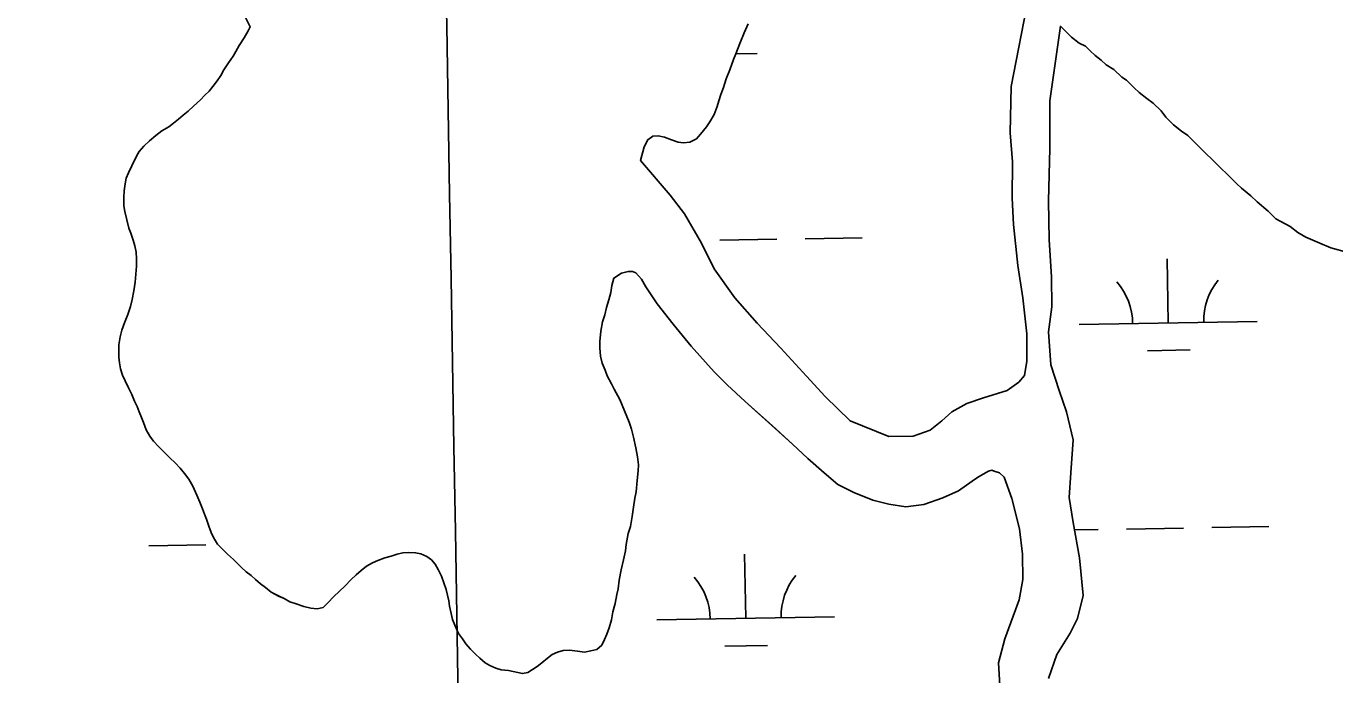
# Model space of a CAD drawing. Extents: x 3887375 to 3925618, y 296674 to 322633.
# Drawn here: x 3907268 to 3908004, y 306415 to 306780 of the extents above; entities that cross this region are included whole.
import ezdxf

# ---------------------------------------------------------------- set-up
doc = ezdxf.new("R2010")
doc.units = 0
for name, color, linetype in [('V-GRID-MAJR', 7, 'Continuous'), ('V-TOPO-SHOR', 7, 'Continuous'), ('V-WETL-SWMP', 7, 'Continuous')]:
    doc.layers.add(name, color=color, linetype=linetype)

msp = doc.modelspace()

# ---------------------------------------------------------------- linework, layer by layer
at = {"layer": 'V-GRID-MAJR'}
msp.add_spline([(3907580.12, 302379.41), (3907476.16, 308435.86), (3907372.14, 314495.79), (3907268.13, 320555.71), (3907268.07, 320559.18)], degree=3, dxfattribs=at)
at = {"layer": 'V-TOPO-SHOR'}
for points in [[(3907378.5, 307340.89), (3907375.21, 307321.54), (3907361.68, 307274.85), (3907336.98, 307206.07), (3907336.33, 307184.99), (3907342.79, 307156.96), (3907353.75, 307119.32), (3907361.26, 307075.5), (3907360.54, 307061.44), (3907355.66, 306948.1), (3907353.28, 306925.24), (3907346.64, 306890.04), (3907344.14, 306878.6), (3907347.82, 306862.83), (3907358.63, 306838.36), (3907381.83, 306805.25), (3907388.14, 306791.27), (3907394.14, 306779.21)], [(3907832.06, 306796.81), (3907822.11, 306745.66), (3907821.52, 306719.59), (3907822.8, 306703.4), (3907822.59, 306683.02), (3907823.41, 306668.14), (3907825.86, 306645.17), (3907828.69, 306627.02), (3907830.89, 306606.67), (3907830.84, 306591.34), (3907829.61, 306583.22), (3907826.37, 306579.46), (3907819.85, 306574.79), (3907806.54, 306570.7), (3907797.15, 306567.53), (3907788.66, 306562.84), (3907783.02, 306557.73), (3907776.51, 306552.62), (3907766.91, 306549.23), (3907753.33, 306549.08), (3907731.55, 306557.82), (3907717.38, 306571.46), (3907706.96, 306582.95), (3907692.55, 306598.56), (3907679.25, 306612.65), (3907666.6, 306626.97), (3907655.03, 306643.27), (3907647.86, 306657.64), (3907638.26, 306674.18), (3907630.26, 306684.61), (3907613.61, 306704.14)], [(3907328.58, 306630.87), (3907329.41, 306635.7), (3907329.8, 306640.3), (3907330.19, 306644.69), (3907330.14, 306648.85), (3907329.88, 306652.57), (3907329.18, 306656.06), (3907328.27, 306659.34), (3907326.91, 306663.27), (3907325.78, 306666.1), (3907324.64, 306670.69), (3907323.49, 306675.5), (3907323.02, 306678.55), (3907322.96, 306683.37), (3907323.14, 306687.1), (3907323.75, 306691.05), (3907324.38, 306694.12), (3907325.66, 306697.21), (3907327.58, 306701.17), (3907330.15, 306706.45), (3907331.66, 306709.1), (3907334.25, 306712.19), (3907337.5, 306715.08), (3907340.98, 306718.18), (3907344.45, 306720.85), (3907348.37, 306723.08), (3907350.97, 306725.08), (3907353.8, 306727.31), (3907356.4, 306729.53), (3907359.22, 306731.75), (3907362.26, 306734.63), (3907366.16, 306738.18), (3907368.54, 306740.83), (3907370.93, 306743.05), (3907373.09, 306745.7), (3907375.46, 306748.79), (3907377.62, 306751.88), (3907379.33, 306754.97), (3907381.92, 306758.94), (3907384.51, 306762.69), (3907386.01, 306765.34), (3907387.95, 306768.65), (3907390.74, 306773.06), (3907392.89, 306777.03), (3907394.14, 306779.21)], [(3907674.09, 306780.81), (3907671.95, 306775.75), (3907669.39, 306769.81), (3907667.27, 306764.09), (3907665.99, 306760.79), (3907663.86, 306755.07), (3907661.73, 306750.01), (3907660.25, 306745.18), (3907658.76, 306741.22), (3907657.7, 306737.7), (3907656.64, 306734.4), (3907654.94, 306730), (3907652.58, 306725.82), (3907650.64, 306722.95), (3907647.4, 306718.97), (3907645.02, 306716.31), (3907641.32, 306714.3), (3907637.81, 306714.04), (3907634.75, 306714.45), (3907631, 306715.72), (3907627.05, 306717.21), (3907623.53, 306718.04), (3907620.47, 306717.79), (3907617.64, 306715.79), (3907615.72, 306711.82), (3907613.61, 306704.14)], [(3907843.12, 306412.96), (3907847.79, 306426.6), (3907855.32, 306438.51), (3907859.39, 306446.66), (3907862.53, 306459.61), (3907860.54, 306480.84), (3907857.04, 306500.73), (3907854.69, 306514.73), (3907855.63, 306528.54), (3907856.96, 306547.17), (3907853.28, 306562.9), (3907848.98, 306574.9), (3907844.44, 306589.3), (3907843.14, 306607.91), (3907844.95, 306621.95), (3907844.77, 306638.81), (3907843.44, 306659.6), (3907842.98, 306681.5), (3907843.74, 306710.86), (3907843.89, 306737.59), (3907849.77, 306779.48)], [(3908011.52, 306652.49), (3908001.85, 306655.01), (3907995.69, 306657.57), (3907987.77, 306660.99), (3907983.36, 306663.57), (3907978.94, 306667.02), (3907971.01, 306671.32), (3907966.58, 306675.65), (3907960.39, 306680.84), (3907956.84, 306684.3), (3907951.54, 306688.62), (3907948.88, 306691.22), (3907944.45, 306695.55), (3907939.14, 306700.75), (3907936.48, 306703.35), (3907930.28, 306709.41), (3907926.74, 306712.88), (3907921.42, 306718.08), (3907917.89, 306720.66), (3907913.47, 306724.12), (3907909.04, 306728.45), (3907906.37, 306731.93), (3907901.95, 306736.26), (3907898.41, 306738.85), (3907893.99, 306742.3), (3907891.33, 306744.9), (3907886.91, 306749.23), (3907884.26, 306750.96), (3907879.83, 306755.29), (3907875.42, 306757.87), (3907872.76, 306760.47), (3907869.23, 306763.05), (3907866.57, 306765.65), (3907863.91, 306768.25), (3907860.39, 306769.97), (3907855.97, 306773.42), (3907853.31, 306776.02), (3907849.77, 306779.48)], [(3907598.58, 306638.04), (3907602.93, 306640.72), (3907606.64, 306641.63), (3907609.05, 306641.66), (3907611.03, 306641.02), (3907614.14, 306637.33), (3907616.59, 306633.2), (3907623.05, 306623.63), (3907631.94, 306612.12), (3907642.16, 306599.75), (3907655.02, 306585.44), (3907662.33, 306578.07), (3907672.51, 306568.77), (3907687.56, 306555.14), (3907699.06, 306544.75), (3907707.69, 306536.74), (3907716.98, 306528.52), (3907724.5, 306522.04), (3907733.53, 306517.54), (3907744.31, 306513.28), (3907753.32, 306510.97), (3907762.75, 306509.54), (3907773.03, 306510.75), (3907783.73, 306514.59), (3907792.44, 306518.41), (3907800.05, 306523.97), (3907803.74, 306526.42), (3907809.41, 306529.55), (3907811.15, 306530.01), (3907812.47, 306529.59), (3907815.55, 306528.53), (3907818.2, 306526.15), (3907822.5, 306514.15), (3907826.85, 306497.11), (3907828.54, 306482.89), (3907828.7, 306468.66), (3907826.64, 306457.24), (3907818.56, 306435.25), (3907814.98, 306421.85), (3907815.78, 306409.15)], [(3907539.27, 306417.46), (3907535.32, 306417.86), (3907532.24, 306418.92), (3907528.94, 306420.41), (3907526.29, 306421.92), (3907523.2, 306424.51), (3907520.77, 306426.68), (3907517.89, 306429.49), (3907515.44, 306432.53), (3907513.44, 306435.36), (3907511.22, 306438.4), (3907509.19, 306442.98), (3907507.84, 306446.25), (3907507.15, 306449.52), (3907506.23, 306453.67), (3907505.75, 306456.74), (3907505.06, 306459.79), (3907504.37, 306463.07), (3907503.01, 306466.78), (3907501.66, 306470.49), (3907499.87, 306474.19), (3907498.08, 306477.24), (3907496.08, 306479.63), (3907493.43, 306481.57), (3907490.13, 306483.07), (3907487.06, 306483.69), (3907483.11, 306483.86), (3907479.83, 306483.61), (3907476.77, 306482.92), (3907473.28, 306481.78), (3907469.78, 306480.87), (3907465.86, 306479.29), (3907462.81, 306477.94), (3907459.54, 306476.15), (3907456.5, 306473.71), (3907453.68, 306471.27), (3907450.65, 306468.39), (3907447.4, 306465.07), (3907444.15, 306461.96), (3907441.11, 306459.08), (3907437.65, 306455.54), (3907435.05, 306452.88), (3907431.77, 306452.19), (3907428.26, 306452.59), (3907424.31, 306453.42), (3907419.91, 306454.9), (3907416.39, 306456.18), (3907413.09, 306457.9), (3907410.01, 306459.4), (3907405.82, 306461.54), (3907402.73, 306464.13), (3907399.85, 306466.29), (3907396.98, 306468.67), (3907394.54, 306470.83), (3907391.89, 306472.99), (3907389.24, 306475.37), (3907386.8, 306477.75), (3907384.59, 306479.92), (3907381.27, 306482.95), (3907377.95, 306486.2), (3907375.73, 306488.58), (3907373.5, 306492.28), (3907372.15, 306495.11), (3907370.8, 306498.6), (3907369.44, 306502.53), (3907368.31, 306505.36), (3907367.19, 306508.42), (3907365.83, 306512.13), (3907364.03, 306516.05), (3907361.79, 306521.06), (3907359.55, 306524.98), (3907357.11, 306528.24), (3907354.67, 306531.28), (3907351.78, 306534.31), (3907349.13, 306536.91), (3907345.36, 306540.59), (3907342.48, 306543.41), (3907339.6, 306546.44), (3907337.6, 306549.27), (3907335.59, 306552.75), (3907334.01, 306556.89), (3907332.88, 306559.73), (3907331.53, 306562.78), (3907330.41, 306565.84), (3907329.06, 306568.89), (3907327.48, 306572.59), (3907325.69, 306576.3), (3907323.67, 306580.22), (3907322.33, 306583.49), (3907321.19, 306586.98), (3907320.49, 306590.48), (3907320.24, 306593.54), (3907320.21, 306596.83), (3907320.16, 306600.55), (3907320.99, 306604.94), (3907321.83, 306608.67), (3907323.31, 306612.85), (3907325.23, 306617.47), (3907326.71, 306622.09), (3907327.76, 306626.04), (3907328.58, 306630.87)], [(3907598.58, 306638.04), (3907597.53, 306633.86), (3907596.92, 306629.91), (3907595.87, 306625.74), (3907594.38, 306621.56), (3907593.55, 306617.39), (3907592.28, 306613.43), (3907591.24, 306608.17), (3907590.65, 306602.46), (3907590.69, 306598.74), (3907591.18, 306594.15), (3907592.1, 306590.22), (3907593.68, 306586.29), (3907594.81, 306583.02), (3907597.27, 306578.66), (3907598.83, 306575.61), (3907601.97, 306569.74), (3907604.67, 306563.41), (3907607.15, 306557.09), (3907608.5, 306553.16), (3907609.65, 306548.58), (3907611.03, 306542.68), (3907611.96, 306537.65), (3907612.45, 306533.05), (3907612.27, 306529.77), (3907611.67, 306524.28), (3907611.09, 306517.93), (3907610.47, 306514.41), (3907609.65, 306509.37), (3907608.83, 306504.1), (3907608.02, 306498.4), (3907606.75, 306494.44), (3907605.5, 306488.29), (3907605.1, 306484.79), (3907604.07, 306479.74), (3907602.81, 306474.03), (3907601.56, 306468.32), (3907600.96, 306463.49), (3907600.34, 306460.2), (3907599.3, 306455.15), (3907598.04, 306450.54), (3907597.21, 306445.93), (3907595.95, 306441.53), (3907594.67, 306438.01), (3907593.39, 306434.93), (3907591.9, 306431.85), (3907589.07, 306429.41), (3907585.58, 306428.49), (3907582.08, 306427.8), (3907578.13, 306428.41), (3907573.75, 306429.02), (3907570.02, 306428.76), (3907566.97, 306427.85), (3907563.92, 306426.5), (3907561.31, 306424.5), (3907558.06, 306421.84), (3907555.45, 306419.84), (3907552.84, 306418.05), (3907550.23, 306416.49), (3907547.17, 306415.8), (3907539.27, 306417.46)]]:
    msp.add_lwpolyline(points, dxfattribs=at)
at = {"layer": 'V-WETL-SWMP'}
for p, q in [((3907667.26, 306764.08), (3907679.3, 306764.29)), ((3907706.25, 306660.09), (3907738.24, 306660.64)), ((3907658.25, 306659.27), (3907690.25, 306659.82)), ((3907910.4, 306612.85), (3907909.79, 306648.84)), ((3907860.41, 306611.99), (3907960.4, 306613.71)), ((3907898.67, 306597.21), (3907922.67, 306597.63)), ((3907934.97, 306497.82), (3907966.97, 306498.37)), ((3907857.78, 306496.5), (3907870.98, 306496.72)), ((3907886.98, 306497), (3907918.98, 306497.55)), ((3907337.15, 306487.56), (3907369.15, 306488.11)), ((3907672.75, 306446.88), (3907672.13, 306482.88)), ((3907622.75, 306446.02), (3907722.74, 306447.74)), ((3907661.01, 306431.25), (3907685.01, 306431.66))]:
    msp.add_line(p, q, dxfattribs=at)
for points in [[(3907832.06, 306796.81), (3907822.11, 306745.66), (3907821.52, 306719.59), (3907822.8, 306703.4), (3907822.59, 306683.03), (3907823.41, 306668.14), (3907825.86, 306645.17), (3907828.69, 306627.02), (3907830.89, 306606.67), (3907830.84, 306591.34), (3907829.61, 306583.22), (3907826.37, 306579.46), (3907819.85, 306574.79), (3907806.54, 306570.7), (3907797.15, 306567.53), (3907788.66, 306562.84), (3907783.02, 306557.73), (3907776.51, 306552.62), (3907766.91, 306549.23), (3907753.33, 306549.08), (3907731.55, 306557.82), (3907717.38, 306571.46), (3907706.96, 306582.95), (3907692.55, 306598.56), (3907679.25, 306612.65), (3907666.6, 306626.97), (3907655.03, 306643.27), (3907647.86, 306657.64), (3907638.26, 306674.18), (3907630.26, 306684.61), (3907613.61, 306704.14), (3907615.72, 306711.82), (3907617.64, 306715.79), (3907620.47, 306717.79), (3907623.53, 306718.04), (3907627.05, 306717.21), (3907631.01, 306715.72), (3907634.74, 306714.45), (3907637.81, 306714.04), (3907641.32, 306714.3), (3907645.02, 306716.31), (3907647.4, 306718.97), (3907650.64, 306722.95), (3907652.58, 306725.82), (3907654.94, 306730), (3907656.64, 306734.4), (3907657.7, 306737.7), (3907658.76, 306741.22), (3907660.25, 306745.18), (3907661.73, 306750.01), (3907663.86, 306755.07), (3907665.99, 306760.79), (3907667.27, 306764.09), (3907669.39, 306769.81), (3907671.95, 306775.75), (3907674.09, 306780.81)], [(3907388.14, 306791.27), (3907394.14, 306779.21), (3907392.89, 306777.03), (3907390.74, 306773.06), (3907387.94, 306768.65), (3907386.01, 306765.34), (3907384.5, 306762.69), (3907381.92, 306758.94), (3907379.33, 306754.97), (3907377.62, 306751.89), (3907375.46, 306748.79), (3907373.09, 306745.7), (3907370.93, 306743.05), (3907368.54, 306740.83), (3907366.16, 306738.18), (3907362.26, 306734.63), (3907359.22, 306731.75), (3907356.4, 306729.53), (3907353.8, 306727.31), (3907350.97, 306725.08), (3907348.37, 306723.08), (3907344.45, 306720.85), (3907340.98, 306718.18), (3907337.5, 306715.08), (3907334.25, 306712.19), (3907331.66, 306709.1), (3907330.15, 306706.45), (3907327.58, 306701.17), (3907325.66, 306697.2), (3907324.38, 306694.12), (3907323.75, 306691.05), (3907323.14, 306687.1), (3907322.96, 306683.38), (3907323.02, 306678.56), (3907323.49, 306675.49), (3907324.64, 306670.69), (3907325.78, 306666.1), (3907326.91, 306663.27), (3907328.27, 306659.34), (3907329.18, 306656.06), (3907329.88, 306652.57), (3907330.14, 306648.85), (3907330.18, 306644.69), (3907329.79, 306640.3), (3907329.41, 306635.7), (3907328.59, 306630.87), (3907327.76, 306626.04), (3907326.71, 306622.09), (3907325.23, 306617.47), (3907323.31, 306612.85), (3907321.82, 306608.67), (3907320.99, 306604.94), (3907320.16, 306600.55), (3907320.2, 306596.83), (3907320.24, 306593.54), (3907320.49, 306590.48), (3907321.19, 306586.98), (3907322.32, 306583.49), (3907323.67, 306580.22), (3907325.69, 306576.3), (3907327.48, 306572.59), (3907329.06, 306568.89), (3907330.41, 306565.84), (3907331.54, 306562.78), (3907332.88, 306559.73), (3907334.01, 306556.9), (3907335.59, 306552.75), (3907337.6, 306549.27), (3907339.6, 306546.44), (3907342.48, 306543.41), (3907345.36, 306540.59), (3907349.13, 306536.91), (3907351.78, 306534.31), (3907354.67, 306531.28), (3907357.11, 306528.24), (3907359.55, 306524.98), (3907361.79, 306521.06), (3907364.03, 306516.05), (3907365.83, 306512.13), (3907367.19, 306508.42), (3907368.31, 306505.36), (3907369.44, 306502.53), (3907370.8, 306498.6), (3907372.15, 306495.11), (3907373.5, 306492.28), (3907375.73, 306488.58), (3907377.95, 306486.2), (3907381.27, 306482.95), (3907384.59, 306479.92), (3907386.8, 306477.75), (3907389.24, 306475.37), (3907391.89, 306472.99), (3907394.55, 306470.83), (3907396.98, 306468.67), (3907399.85, 306466.29), (3907402.73, 306464.13), (3907405.82, 306461.54), (3907410.01, 306459.39), (3907413.09, 306457.9)], [(3907843.12, 306412.96), (3907847.79, 306426.6), (3907855.32, 306438.51), (3907859.39, 306446.66), (3907862.53, 306459.61), (3907860.54, 306480.84), (3907857.04, 306500.73), (3907854.69, 306514.73), (3907855.63, 306528.54), (3907856.96, 306547.17), (3907853.28, 306562.9), (3907848.98, 306574.9), (3907844.44, 306589.3), (3907843.14, 306607.91), (3907844.95, 306621.94), (3907844.77, 306638.81), (3907843.44, 306659.6), (3907842.98, 306681.5), (3907843.74, 306710.86), (3907843.89, 306737.58), (3907849.77, 306779.48), (3907853.31, 306776.02), (3907855.97, 306773.42), (3907860.39, 306769.97), (3907863.91, 306768.25), (3907866.57, 306765.65), (3907869.23, 306763.05), (3907872.76, 306760.47), (3907875.42, 306757.87), (3907879.83, 306755.29), (3907884.26, 306750.96), (3907886.91, 306749.23), (3907891.33, 306744.9), (3907893.99, 306742.3), (3907898.41, 306738.85), (3907901.95, 306736.26), (3907906.37, 306731.93), (3907909.04, 306728.45), (3907913.47, 306724.12), (3907917.89, 306720.66), (3907921.42, 306718.08), (3907926.74, 306712.88), (3907930.28, 306709.41)], [(3907930.28, 306709.41), (3907936.48, 306703.35), (3907939.14, 306700.75), (3907944.45, 306695.55), (3907948.88, 306691.22), (3907951.54, 306688.62), (3907956.84, 306684.3), (3907960.39, 306680.84), (3907966.58, 306675.65), (3907971.01, 306671.32), (3907978.94, 306667.02), (3907983.36, 306663.57), (3907987.77, 306660.99), (3907995.69, 306657.57), (3908001.85, 306655.01), (3908011.52, 306652.49)], [(3907591.24, 306608.17), (3907592.28, 306613.43), (3907593.55, 306617.39), (3907594.38, 306621.56), (3907595.87, 306625.74), (3907596.92, 306629.91), (3907597.53, 306633.86), (3907598.58, 306638.04), (3907602.93, 306640.71), (3907606.64, 306641.63), (3907609.05, 306641.66), (3907611.03, 306641.02), (3907614.14, 306637.33), (3907616.59, 306633.2), (3907623.05, 306623.63), (3907631.94, 306612.12), (3907642.16, 306599.75), (3907655.02, 306585.44), (3907662.33, 306578.07), (3907672.51, 306568.77), (3907687.55, 306555.14), (3907699.06, 306544.75), (3907707.69, 306536.74), (3907716.98, 306528.52), (3907724.5, 306522.04), (3907733.53, 306517.54), (3907744.31, 306513.28), (3907753.32, 306510.97), (3907762.75, 306509.54), (3907773.03, 306510.75), (3907783.72, 306514.59), (3907792.44, 306518.41), (3907800.05, 306523.97), (3907803.74, 306526.42), (3907809.4, 306529.55), (3907811.15, 306530.01), (3907812.47, 306529.59), (3907815.55, 306528.53), (3907818.2, 306526.15), (3907822.5, 306514.15), (3907826.85, 306497.11), (3907828.54, 306482.89), (3907828.7, 306468.66), (3907826.64, 306457.24), (3907818.56, 306435.25), (3907814.98, 306421.85), (3907815.78, 306409.15)], [(3907413.09, 306457.9), (3907416.39, 306456.18), (3907419.91, 306454.9), (3907424.31, 306453.42), (3907428.26, 306452.59), (3907431.77, 306452.19), (3907435.05, 306452.88), (3907437.65, 306455.54), (3907441.11, 306459.08), (3907444.15, 306461.96), (3907447.4, 306465.07), (3907450.65, 306468.39), (3907453.68, 306471.27), (3907456.5, 306473.71), (3907459.54, 306476.15), (3907462.81, 306477.94), (3907465.86, 306479.29), (3907469.78, 306480.87), (3907473.28, 306481.78), (3907476.77, 306482.92), (3907479.83, 306483.61), (3907483.11, 306483.86), (3907487.06, 306483.69), (3907490.13, 306483.07), (3907493.43, 306481.57), (3907496.08, 306479.63), (3907498.08, 306477.24), (3907499.87, 306474.19), (3907501.66, 306470.49), (3907503.01, 306466.78), (3907504.37, 306463.07), (3907505.06, 306459.79), (3907505.75, 306456.74), (3907506.23, 306453.67), (3907507.15, 306449.52), (3907507.84, 306446.25), (3907509.19, 306442.98), (3907511.21, 306438.4), (3907513.44, 306435.36), (3907515.44, 306432.53), (3907517.89, 306429.49), (3907520.77, 306426.68), (3907523.2, 306424.51), (3907526.29, 306421.92), (3907528.94, 306420.42), (3907532.24, 306418.92), (3907535.32, 306417.86), (3907539.27, 306417.46), (3907547.17, 306415.8), (3907550.23, 306416.49), (3907552.84, 306418.05), (3907555.45, 306419.84), (3907558.06, 306421.84), (3907561.31, 306424.5), (3907563.92, 306426.5), (3907566.97, 306427.85), (3907570.02, 306428.76), (3907573.75, 306429.02), (3907578.13, 306428.41), (3907582.08, 306427.8), (3907585.58, 306428.49), (3907589.07, 306429.41), (3907591.89, 306431.85), (3907593.39, 306434.93), (3907594.67, 306438.01), (3907595.95, 306441.53), (3907597.21, 306445.93), (3907598.04, 306450.54), (3907599.3, 306455.15), (3907600.34, 306460.2), (3907600.96, 306463.49), (3907601.56, 306468.32), (3907602.81, 306474.03), (3907604.06, 306479.73), (3907605.1, 306484.79), (3907605.5, 306488.29), (3907606.75, 306494.44), (3907608.02, 306498.4), (3907608.83, 306504.1), (3907609.65, 306509.37), (3907610.47, 306514.41), (3907611.09, 306517.93), (3907611.67, 306524.28), (3907612.27, 306529.77), (3907612.45, 306533.05), (3907611.96, 306537.65), (3907611.03, 306542.68), (3907609.65, 306548.58), (3907608.5, 306553.16), (3907607.15, 306557.09), (3907604.67, 306563.41), (3907601.97, 306569.74), (3907598.83, 306575.61), (3907597.27, 306578.66), (3907594.81, 306583.02), (3907593.68, 306586.29), (3907592.1, 306590.22), (3907591.18, 306594.15), (3907590.69, 306598.74), (3907590.65, 306602.47), (3907591.24, 306608.17)]]:
    msp.add_lwpolyline(points, dxfattribs=at)
for centre, start, end in [((3907855.16, 306612.37), 0.21154, 41.7552), ((3907965.63, 306614.27), 140.21154, 181.75519), ((3907617.5, 306446.41), 0.21154, 41.7552), ((3907727.97, 306448.31), 140.21154, 181.75519)]:
    msp.add_arc(centre, 35.25, start, end, dxfattribs=at)

doc.saveas('drawing.dxf')
